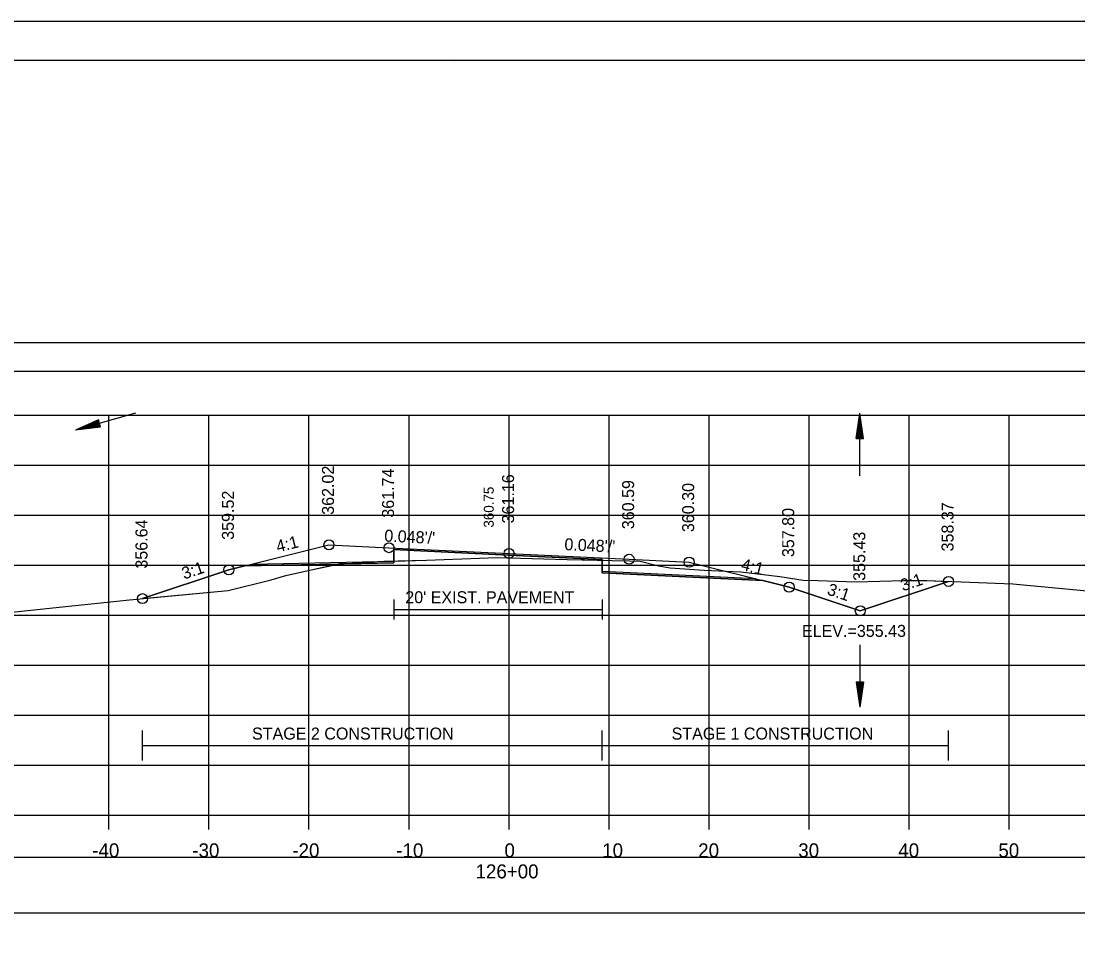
# Model space of a CAD drawing. Extents: x 1376273 to 1384221, y 378927 to 384592.
# Drawn here: x 1377009 to 1377114.6, y 380873.7 to 380965.2 of the extents above; entities that cross this region are included whole.
import ezdxf

# ---------------------------------------------------------------- set-up
doc = ezdxf.new("R2010")
doc.units = 0
for name, color, linetype in [('R_Alt Surface', 7, 'Continuous'), ('R_Axis', 7, 'Continuous'), ('R_Axis Annot', 7, 'Continuous'), ('R_Border', 7, 'Continuous'), ('R_Border Notes', 7, 'Continuous'), ('R_Dimension', 7, 'Continuous'), ('R_Exist Surface', 7, 'Continuous'), ('R_Fin Surface', 7, 'Continuous'), ('R_Grid', 7, 'Continuous'), ('R_No Plot', 7, 'Continuous'), ('R_Water', 7, 'Continuous'), ('R_Xsect Elev', 7, 'Continuous'), ('R_Xsect Slope', 7, 'Continuous'), ('T_Detection Zones', 7, 'Continuous'), ('T_Vehicle Path Lt Minor', 7, 'Continuous')]:
    doc.layers.add(name, color=color, linetype=linetype)

msp = doc.modelspace()

# ---------------------------------------------------------------- linework, layer by layer
at = {"layer": 'R_Alt Surface'}
for points in [[(1377032.06, 380910.93), (1377046.24, 380911.21), (1377046.25, 380912.38), (1377057.77, 380911.83), (1377067.07, 380911.38), (1377067.08, 380910.22), (1377082.39, 380909.48)], [(1377046.25, 380907.41), (1377046.25, 380905.41)], [(1377067.07, 380907.41), (1377067.07, 380905.41)], [(1377046.25, 380906.41), (1377067.07, 380906.41)]]:
    msp.add_lwpolyline(points, dxfattribs=at)
at = {"layer": 'R_Axis'}
for p, q in [((1376907.77, 380885.83), (1377207.77, 380885.83)), ((1377017.77, 380884.43), (1377017.77, 380885.83)), ((1377027.77, 380884.43), (1377027.77, 380885.83)), ((1377037.77, 380884.43), (1377037.77, 380885.83)), ((1377047.77, 380884.43), (1377047.77, 380885.83)), ((1377057.77, 380884.43), (1377057.77, 380885.83)), ((1377067.77, 380884.43), (1377067.77, 380885.83)), ((1377077.77, 380884.43), (1377077.77, 380885.83)), ((1377087.77, 380884.43), (1377087.77, 380885.83)), ((1377097.77, 380884.43), (1377097.77, 380885.83)), ((1377107.77, 380884.43), (1377107.77, 380885.83))]:
    msp.add_line(p, q, dxfattribs=at)
at = {"layer": 'R_Axis Annot'}
for points in [[(1376907.2, 380930.21), (1377209.01, 380930.21), (1377209.01, 380933.03), (1376907.2, 380933.03)], [(1376907.2, 380876.08), (1377209.01, 380876.08), (1377209.01, 380881.6), (1376907.2, 380881.6)]]:
    msp.add_lwpolyline(points, close=True, dxfattribs=at)
at = {"layer": 'R_Border'}
for p, q in [((1376899.77, 380961.29), (1377215.95, 380961.29)), ((1377052.29, 380961.03), (1377052.29, 380961.03)), ((1377052.29, 380961.03), (1377052.29, 380961.03))]:
    msp.add_line(p, q, dxfattribs=at)
at = {"layer": 'R_Dimension'}
for p, q in [((1377021.13, 380891.3), (1377021.13, 380894.3)), ((1377067.07, 380891.3), (1377067.07, 380894.3)), ((1377101.7, 380891.3), (1377101.7, 380894.3)), ((1377021.13, 380892.8), (1377101.7, 380892.8))]:
    msp.add_line(p, q, dxfattribs=at)
at = {"layer": 'R_Exist Surface'}
msp.add_lwpolyline([(1377007.12, 380906.03), (1377014.4, 380906.8), (1377019.84, 380907.36), (1377029.68, 380908.28), (1377033.99, 380909.36), (1377035.46, 380909.79), (1377037.68, 380910.28), (1377040.87, 380910.98), (1377041.5, 380910.99), (1377042.73, 380911.05), (1377044.33, 380911.16), (1377045.25, 380911.21), (1377049.51, 380911.34), (1377056.59, 380911.58), (1377063.57, 380911.4), (1377068.07, 380911.29), (1377069.8, 380911.25), (1377070.89, 380911.21), (1377072.7, 380910.76), (1377073.89, 380910.56), (1377077.27, 380910.32), (1377080.94, 380910.16), (1377084.82, 380909.71), (1377087.17, 380909.33), (1377088.59, 380909.3), (1377092.45, 380909.16), (1377097.21, 380909.28), (1377098.57, 380909.31), (1377099.53, 380909.28), (1377108.13, 380908.97), (1377117.32, 380908.1)], dxfattribs=at)
at = {"layer": 'R_Fin Surface'}
msp.add_lwpolyline([(1377021.13, 380907.48), (1377029.77, 380910.36), (1377031.35, 380910.75), (1377039.77, 380912.86), (1377045.77, 380912.57), (1377057.77, 380912), (1377069.77, 380911.42), (1377075.77, 380911.13), (1377084.73, 380908.89), (1377085.77, 380908.63), (1377092.88, 380906.26), (1377101.7, 380909.2)], dxfattribs=at)
at = {"layer": 'R_Grid'}
for p, q in [((1376907.77, 380925.83), (1377207.77, 380925.83)), ((1376907.77, 380925.83), (1377207.77, 380925.83)), ((1377017.77, 380885.83), (1377017.77, 380925.83)), ((1377017.77, 380885.83), (1377017.77, 380925.83)), ((1377027.77, 380885.83), (1377027.77, 380925.83)), ((1377027.77, 380885.83), (1377027.77, 380925.83)), ((1377037.77, 380885.83), (1377037.77, 380925.83)), ((1377037.77, 380885.83), (1377037.77, 380925.83)), ((1377047.77, 380885.83), (1377047.77, 380925.83)), ((1377047.77, 380885.83), (1377047.77, 380925.83)), ((1377057.77, 380885.83), (1377057.77, 380925.83)), ((1377057.77, 380885.83), (1377057.77, 380925.83)), ((1377067.77, 380885.83), (1377067.77, 380925.83)), ((1377067.77, 380885.83), (1377067.77, 380925.83)), ((1377077.77, 380885.83), (1377077.77, 380925.83)), ((1377077.77, 380885.83), (1377077.77, 380925.83)), ((1377087.77, 380885.83), (1377087.77, 380925.83)), ((1377087.77, 380885.83), (1377087.77, 380925.83)), ((1377097.77, 380885.83), (1377097.77, 380925.83)), ((1377097.77, 380885.83), (1377097.77, 380925.83)), ((1377107.77, 380885.83), (1377107.77, 380925.83)), ((1377107.77, 380885.83), (1377107.77, 380925.83)), ((1376907.77, 380920.83), (1377207.77, 380920.83)), ((1376907.77, 380920.83), (1377207.77, 380920.83)), ((1376907.77, 380915.83), (1377207.77, 380915.83)), ((1376907.77, 380915.83), (1377207.77, 380915.83)), ((1376907.77, 380910.83), (1377207.77, 380910.83)), ((1376907.77, 380910.83), (1377207.77, 380910.83)), ((1376907.77, 380905.83), (1377207.77, 380905.83)), ((1376907.77, 380905.83), (1377207.77, 380905.83)), ((1376907.77, 380900.83), (1377207.77, 380900.83)), ((1376907.77, 380900.83), (1377207.77, 380900.83)), ((1376907.77, 380895.83), (1377207.77, 380895.83)), ((1376907.77, 380895.83), (1377207.77, 380895.83)), ((1376907.77, 380890.83), (1377207.77, 380890.83)), ((1376907.77, 380890.83), (1377207.77, 380890.83)), ((1376907.77, 380885.83), (1377207.77, 380885.83)), ((1376907.77, 380885.83), (1377207.77, 380885.83))]:
    msp.add_line(p, q, dxfattribs=at)
at = {"layer": 'R_No Plot'}
msp.add_line((1376887.37, 380965.19), (1377220.7, 380965.19), dxfattribs=at)
for points in [[(1376887.36, 380965.19), (1377220.7, 380965.19), (1377220.7, 380751.85), (1376887.36, 380751.85)], [(1377133.69, 380961.29), (1377133.69, 380951.41), (1377169.42, 380951.41), (1377169.42, 380948.49), (1377192.62, 380948.49), (1377192.62, 380924.16), (1377215.95, 380924.16), (1377215.95, 380755.83), (1376899.77, 380755.83), (1376899.77, 380961.29)]]:
    msp.add_lwpolyline(points, close=True, dxfattribs=at)
msp.add_lwpolyline([(1377031.35, 380910.75), (1377046.24, 380911.05), (1377046.25, 380912.38), (1377057.77, 380911.83), (1377067.07, 380911.38), (1377067.08, 380910.05), (1377083.14, 380909.29)], dxfattribs=at)
for centre in [(1377039.77, 380912.86), (1377039.77, 380912.86), (1377045.77, 380912.57), (1377045.77, 380912.57), (1377057.77, 380912), (1377057.77, 380912), (1377069.77, 380911.42), (1377069.77, 380911.42), (1377029.77, 380910.36), (1377029.77, 380910.36), (1377075.77, 380911.13), (1377075.77, 380911.13), (1377101.7, 380909.2), (1377101.7, 380909.2), (1377085.77, 380908.63), (1377085.77, 380908.63), (1377021.13, 380907.48), (1377021.13, 380907.48), (1377092.88, 380906.26), (1377092.88, 380906.26), (1377092.88, 380906.26), (1377092.88, 380906.26)]:
    msp.add_circle(centre, 0.5, dxfattribs=at)
at = {"layer": 'R_Water'}
for p, q in [((1377020.43, 380926), (1377014.42, 380924.3)), ((1377092.45, 380923.5), (1377092.83, 380926)), ((1377092.52, 380923.5), (1377092.83, 380925.58)), ((1377092.83, 380919.75), (1377092.83, 380926)), ((1377093.2, 380923.5), (1377092.83, 380926)), ((1377093.14, 380923.5), (1377092.83, 380925.58)), ((1377016.72, 380925.34), (1377014.42, 380924.3)), ((1377016.92, 380924.62), (1377014.42, 380924.3)), ((1377016.74, 380925.28), (1377014.82, 380924.41)), ((1377016.91, 380924.68), (1377014.82, 380924.41)), ((1377016.75, 380925.22), (1377015.23, 380924.53)), ((1377016.89, 380924.74), (1377015.23, 380924.53)), ((1377016.77, 380925.16), (1377015.63, 380924.64)), ((1377016.87, 380924.8), (1377015.63, 380924.64)), ((1377016.79, 380925.1), (1377016.04, 380924.76)), ((1377016.85, 380924.86), (1377016.04, 380924.76)), ((1377016.81, 380925.04), (1377016.44, 380924.87)), ((1377016.84, 380924.92), (1377016.44, 380924.87)), ((1377016.92, 380924.62), (1377016.72, 380925.34)), ((1377092.58, 380923.5), (1377092.83, 380925.15)), ((1377092.64, 380923.5), (1377092.83, 380924.73)), ((1377093.08, 380923.5), (1377092.83, 380925.15)), ((1377093.01, 380923.5), (1377092.83, 380924.73)), ((1377092.45, 380923.5), (1377093.2, 380923.5)), ((1377092.71, 380923.5), (1377092.83, 380924.31)), ((1377092.77, 380923.5), (1377092.83, 380923.89)), ((1377092.95, 380923.5), (1377092.83, 380924.31)), ((1377092.89, 380923.5), (1377092.83, 380923.89)), ((1377092.83, 380902.88), (1377092.83, 380896.63)), ((1377092.45, 380899.13), (1377092.83, 380896.63)), ((1377093.2, 380899.13), (1377092.45, 380899.13)), ((1377092.52, 380899.13), (1377092.83, 380897.05)), ((1377092.58, 380899.13), (1377092.83, 380897.48)), ((1377092.64, 380899.13), (1377092.83, 380897.9)), ((1377092.71, 380899.13), (1377092.83, 380898.32)), ((1377092.77, 380899.13), (1377092.83, 380898.74)), ((1377093.2, 380899.13), (1377092.83, 380896.63)), ((1377092.95, 380899.13), (1377092.83, 380898.32)), ((1377093.08, 380899.13), (1377092.83, 380897.48)), ((1377093.14, 380899.13), (1377092.83, 380897.05)), ((1377093.01, 380899.13), (1377092.83, 380897.9)), ((1377092.89, 380899.13), (1377092.83, 380898.74))]:
    msp.add_line(p, q, dxfattribs=at)
at = {"layer": 'T_Detection Zones'}
for points in [[(1377021.13, 380907.48), (1377029.68, 380908.28), (1377033.99, 380909.36), (1377035.46, 380909.79), (1377037.68, 380910.28), (1377040.68, 380910.94), (1377031.35, 380910.75), (1377029.77, 380910.36)], [(1377040.68, 380910.94), (1377040.87, 380910.98), (1377041.5, 380910.99), (1377042.73, 380911.05), (1377044.33, 380911.16), (1377045.25, 380911.21), (1377046.24, 380911.24), (1377046.24, 380911.05)], [(1377067.07, 380911.31), (1377068.07, 380911.29), (1377069.8, 380911.25), (1377070.89, 380911.21), (1377072.7, 380910.76), (1377073.89, 380910.56), (1377077.27, 380910.32), (1377080.94, 380910.16), (1377084.82, 380909.71), (1377087.17, 380909.33), (1377088.59, 380909.3), (1377092.45, 380909.16), (1377097.21, 380909.28), (1377098.57, 380909.31), (1377099.53, 380909.28), (1377101.7, 380909.2), (1377092.88, 380906.26), (1377085.77, 380908.63), (1377084.73, 380908.89), (1377083.14, 380909.29), (1377067.08, 380910.05)]]:
    msp.add_lwpolyline(points, close=True, dxfattribs=at)
at = {"layer": 'T_Vehicle Path Lt Minor'}
msp.add_lwpolyline([(1377046.24, 380911.24), (1377049.51, 380911.34), (1377056.59, 380911.58), (1377063.57, 380911.4), (1377067.07, 380911.31), (1377067.07, 380911.38), (1377057.77, 380911.83), (1377046.25, 380912.38)], close=True, dxfattribs=at)

# ---------------------------------------------------------------- texts
at = {"layer": 'R_Alt Surface'}
msp.add_text("20' EXIST. PAVEMENT", height=1.2, dxfattribs=at).set_placement((1377047.4, 380907.02))
at = {"layer": 'R_Axis Annot'}
for s, p in [('-40', (1377016.11, 380881.63)), ('-30', (1377026.11, 380881.63)), ('-20', (1377036.11, 380881.63)), ('-10', (1377046.5, 380881.63)), ('0', (1377057.31, 380881.63)), ('10', (1377067.08, 380881.63)), ('20', (1377076.68, 380881.63)), ('30', (1377086.68, 380881.63)), ('40', (1377096.68, 380881.63)), ('50', (1377106.68, 380881.63)), ('126+00', (1377054.42, 380879.53))]:
    msp.add_text(s, height=1.4, dxfattribs=at).set_placement(p)
at = {"layer": 'R_Border Notes'}
msp.add_text('ELEV.=355.43', height=1.2, dxfattribs=at).set_placement((1377087.05, 380903.66))
at = {"layer": 'R_Dimension'}
for s, p in [('STAGE 2 CONSTRUCTION', (1377032.08, 380893.4)), ('STAGE 1 CONSTRUCTION', (1377074.02, 380893.4))]:
    msp.add_text(s, height=1.2, dxfattribs=at).set_placement(p)
at = {"layer": 'R_No Plot'}
for s, p in [('362.02', (1377040.27, 380915.86)), ('361.74', (1377046.27, 380915.57)), ('361.16', (1377058.27, 380915)), ('360.59', (1377070.27, 380914.42)), ('359.52', (1377030.27, 380913.36)), ('360.30', (1377076.27, 380914.13)), ('357.80', (1377086.27, 380911.63)), ('358.37', (1377102.2, 380912.2)), ('356.64', (1377021.63, 380910.48))]:
    msp.add_text(s, height=1.2, rotation=90, dxfattribs=at).set_placement(p)
at = {"layer": 'R_Xsect Elev'}
for s, height, p in [('360.75', 1, (1377056.24, 380914.58)), ('355.43', 1.2, (1377093.38, 380909.26))]:
    msp.add_text(s, height=height, rotation=90, dxfattribs=at).set_placement(p)
at = {"layer": 'R_Xsect Slope'}
for s, rotation, p in [("0.048'/'", 357.2609, (1377045.28, 380913.19)), ('4:1', 14.0362, (1377034.65, 380912.09)), ("0.048'/'", 357.2609, (1377063.28, 380912.33)), ('3:1', 18.4349, (1377025.29, 380909.39)), ('4:1', 345.9638, (1377080.89, 380910.37)), ('3:1', 18.4349, (1377097.13, 380908.21)), ('3:1', 341.5651, (1377089.48, 380907.92))]:
    msp.add_text(s, height=1.2, rotation=rotation, dxfattribs=at).set_placement(p)

doc.saveas('drawing.dxf')
